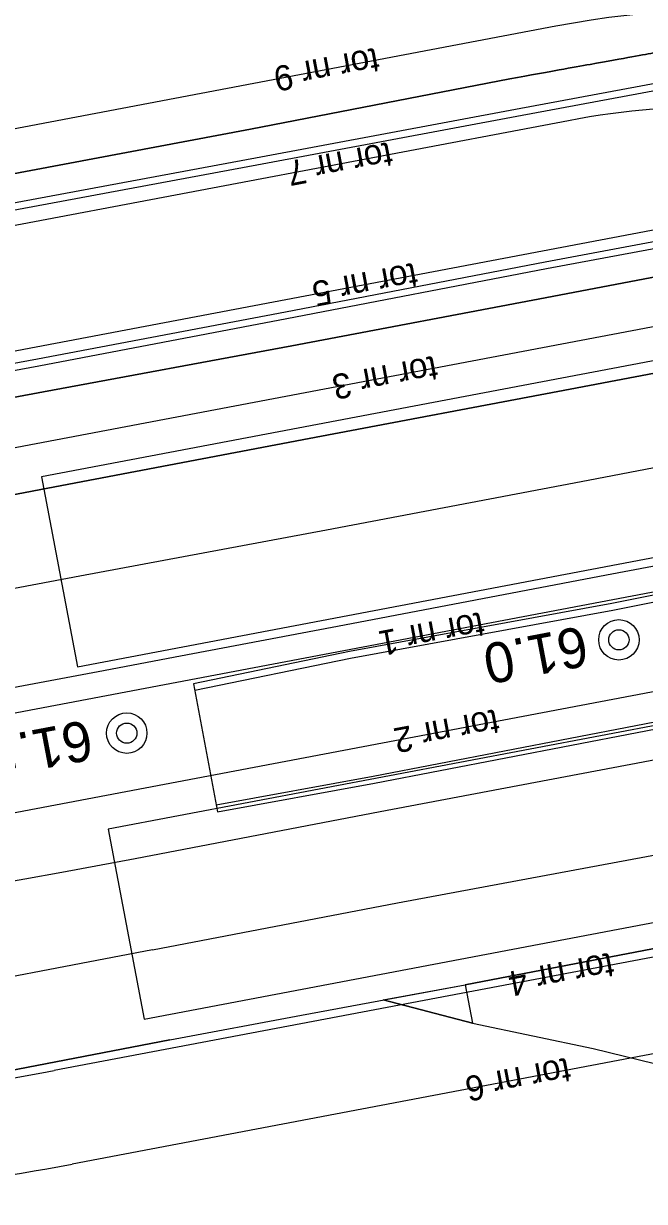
# Model space of a CAD drawing. Extents: x 6541740 to 6566395, y 5525066 to 5530361.
# Drawn here: x 6564269.3 to 6564300.3, y 5527818.5 to 5527877.3 of the extents above; entities that cross this region are included whole.
import ezdxf

# ---------------------------------------------------------------- set-up
doc = ezdxf.new("R2010")
doc.units = 0
for name, color, linetype in [('Domyślna', 7, 'Continuous'), ('TOR_PRZEK_P-pomoc', 7, 'Continuous'), ('TOR_PS_OPIS_O-opisy odwodnienia', 7, 'Continuous'), ('TOR_PS_T-rowy otwarte nieumocnione', 7, 'Continuous'), ('TOR_PS_T-rozjazdy projektowane', 7, 'Continuous'), ('TOR_PS_T-umocnienia skarp', 7, 'Continuous'), ('TOR_RAMKI-ramka+tabelka 1', 7, 'Continuous')]:
    doc.layers.add(name, color=color, linetype=linetype)

# ---------------------------------------------------------------- blocks, each defined once
blk = doc.blocks.new('4010_1')
at = {"layer": 'Domyślna'}
for radius in [0.75, 0.375]:
    blk.add_circle((0, 0), radius, dxfattribs=at)

msp = doc.modelspace()

# ---------------------------------------------------------------- linework, layer by layer
at = {"layer": 'TOR_PRZEK_P-pomoc'}
for p, q in [((6564305.483, 5527861.328), (6564270.2, 5527854.64)), ((6564270.2, 5527854.64), (6564271.997, 5527845.159)), ((6564271.997, 5527845.159), (6564321.122, 5527854.471)), ((6564322.659, 5527846.365), (6564273.534, 5527837.053)), ((6564273.534, 5527837.053), (6564275.331, 5527827.572)), ((6564275.331, 5527827.572), (6564324.456, 5527836.884))]:
    msp.add_line(p, q, dxfattribs=at)
at = {"layer": 'TOR_PS_T-rowy otwarte nieumocnione'}
for p, q in [((6564283.177, 5527827.776), (6564291.348, 5527829.277)), ((6564283.177, 5527827.776), (6564291.348, 5527829.277)), ((6564283.177, 5527827.776), (6564291.348, 5527829.277)), ((6564287.262, 5527828.527), (6564291.708, 5527827.363)), ((6564287.262, 5527828.527), (6564291.708, 5527827.363)), ((6564297.731, 5527826.114), (6564304.927, 5527824.331)), ((6564297.731, 5527826.114), (6564304.927, 5527824.331))]:
    msp.add_line(p, q, dxfattribs=at)
for points in [[(6564280.637, 5527871.981), (6564293.582, 5527874.503)], [(6564293.582, 5527874.503), (6564280.637, 5527871.981)], [(6564219.264, 5527860.37), (6564231.608, 5527862.708), (6564243.769, 5527865.002), (6564256.049, 5527867.324), (6564268.257, 5527869.659), (6564280.635, 5527871.993)], [(6564280.635, 5527871.993), (6564268.257, 5527869.659), (6564256.049, 5527867.324), (6564243.769, 5527865.002), (6564231.608, 5527862.708), (6564219.264, 5527860.37)], [(6564282.69, 5527861.179), (6564295.682, 5527863.632), (6564308.08, 5527865.992), (6564312.45, 5527866.828)], [(6564312.45, 5527866.828), (6564308.08, 5527865.992), (6564295.682, 5527863.632), (6564282.69, 5527861.179)], [(6564313.333, 5527862.186), (6564308.947, 5527861.355), (6564296.589, 5527859.016), (6564283.561, 5527856.55)], [(6564283.561, 5527856.55), (6564296.589, 5527859.016), (6564308.947, 5527861.355), (6564313.333, 5527862.186)], [(6564221.097, 5527850.589), (6564233.487, 5527852.571), (6564245.8, 5527854.356), (6564258.096, 5527856.604), (6564270.3, 5527858.869), (6564282.69, 5527861.179)], [(6564282.69, 5527861.179), (6564270.3, 5527858.869), (6564258.096, 5527856.604), (6564245.8, 5527854.356), (6564233.487, 5527852.571), (6564221.097, 5527850.589)], [(6564314.197, 5527857.644), (6564309.79, 5527856.811), (6564297.479, 5527854.451), (6564284.434, 5527851.98)], [(6564283.561, 5527856.551), (6564271.219, 5527854.21), (6564259.001, 5527851.879), (6564246.699, 5527849.608), (6564234.397, 5527847.608), (6564222.051, 5527845.622)], [(6564222.051, 5527845.622), (6564234.397, 5527847.608), (6564246.699, 5527849.608), (6564259.001, 5527851.879), (6564271.219, 5527854.21), (6564283.561, 5527856.551)], [(6564315.103, 5527852.879), (6564314.781, 5527852.817), (6564310.688, 5527852.045), (6564298.403, 5527849.728), (6564285.329, 5527847.24), (6564285.329, 5527847.24), (6564277.136, 5527845.679), (6564273.037, 5527844.907), (6564273.037, 5527844.907), (6564260.761, 5527842.609)], [(6564284.434, 5527851.977), (6564272.117, 5527849.674), (6564259.856, 5527847.36), (6564247.576, 5527844.979), (6564235.32, 5527842.629), (6564223.062, 5527840.283)], [(6564316.871, 5527843.581), (6564312.435, 5527842.735), (6564312.435, 5527842.735), (6564300.225, 5527840.4), (6564300.225, 5527840.4), (6564287.1, 5527837.914), (6564287.1, 5527837.914), (6564274.871, 5527835.571), (6564274.871, 5527835.571), (6564271.209, 5527834.886), (6564269.377, 5527834.554), (6564266.625, 5527834.074)], [(6564275.747, 5527831.024), (6564287.97, 5527833.37), (6564301.115, 5527835.828), (6564311.332, 5527837.75), (6564317.758, 5527838.922)], [(6564291.348, 5527829.277), (6564302.002, 5527831.323)], [(6564291.348, 5527829.277), (6564302.002, 5527831.323)], [(6564302.002, 5527831.323), (6564291.348, 5527829.277)], [(6564275.747, 5527831.024), (6564263.402, 5527828.668)], [(6564276.605, 5527826.533), (6564283.177, 5527827.776)], [(6564276.605, 5527826.533), (6564283.177, 5527827.776)], [(6564276.605, 5527826.533), (6564283.177, 5527827.776)], [(6564291.708, 5527827.363), (6564297.731, 5527826.114)], [(6564291.708, 5527827.363), (6564297.731, 5527826.114)], [(6564248.622, 5527821.135), (6564252.021, 5527821.794), (6564264.254, 5527824.159), (6564276.605, 5527826.533)], [(6564248.622, 5527821.135), (6564252.021, 5527821.794), (6564264.254, 5527824.159), (6564276.605, 5527826.533)], [(6564276.605, 5527826.533), (6564264.254, 5527824.159), (6564252.021, 5527821.794), (6564248.622, 5527821.135)]]:
    msp.add_lwpolyline(points, dxfattribs=at)
msp.add_lwpolyline([(6564287.262, 5527828.527), (6564291.348, 5527829.277), (6564291.708, 5527827.363)], close=True, dxfattribs=at)
for points in [[(6564293.582, 5527874.503), (6564295.669, 5527874.877), (6564297.756, 5527875.251), (6564299.843, 5527875.625), (6564300.887, 5527875.812), (6564301.918, 5527876.065), (6564302.957, 5527876.275), (6564303.477, 5527876.38), (6564303.998, 5527876.476), (6564304.521, 5527876.567), (6564305.043, 5527876.658), (6564305.571, 5527876.713), (6564306.104, 5527876.747), (6564306.287, 5527876.759), (6564306.47, 5527876.763), (6564306.656, 5527876.755), (6564306.842, 5527876.748), (6564307.029, 5527876.738), (6564307.215, 5527876.725), (6564307.589, 5527876.701), (6564307.965, 5527876.664), (6564308.338, 5527876.642), (6564308.711, 5527876.621), (6564309.079, 5527876.628), (6564309.451, 5527876.612), (6564309.823, 5527876.595), (6564310.195, 5527876.584), (6564310.572, 5527876.538), (6564310.583, 5527876.536), (6564310.594, 5527876.535), (6564310.605, 5527876.534)], [(6564310.605, 5527876.534), (6564310.594, 5527876.535), (6564310.583, 5527876.536), (6564310.572, 5527876.538), (6564310.195, 5527876.584), (6564309.823, 5527876.595), (6564309.451, 5527876.612), (6564309.079, 5527876.628), (6564308.711, 5527876.621), (6564308.338, 5527876.642), (6564307.965, 5527876.664), (6564307.589, 5527876.701), (6564307.215, 5527876.725), (6564307.029, 5527876.738), (6564306.842, 5527876.748), (6564306.656, 5527876.755), (6564306.47, 5527876.763), (6564306.287, 5527876.759), (6564306.104, 5527876.747), (6564305.571, 5527876.713), (6564305.043, 5527876.658), (6564304.521, 5527876.567), (6564303.998, 5527876.476), (6564303.477, 5527876.38), (6564302.957, 5527876.275), (6564301.918, 5527876.065), (6564300.887, 5527875.812), (6564299.843, 5527875.625), (6564297.756, 5527875.251), (6564295.669, 5527874.877), (6564293.582, 5527874.503)]]:
    msp.add_open_spline(points, degree=3, dxfattribs=at)
at = {"layer": 'TOR_PS_T-rozjazdy projektowane'}
for p, q in [((6564295.877, 5527877.126), (6564252.315, 5527868.869)), ((6564296.504, 5527872.41), (6564253.227, 5527864.207)), ((6564309.189, 5527868.554), (6564250.008, 5527857.336)), ((6564391.995, 5527866.185), (6564120.868, 5527814.792)), ((6564307.876, 5527863.472), (6564253.258, 5527853.119)), ((6564348.749, 5527853), (6564250.498, 5527834.377)), ((6564347.317, 5527839.498), (6564270.841, 5527825.001)), ((6564342.783, 5527833.804), (6564271.726, 5527820.334))]:
    msp.add_line(p, q, dxfattribs=at)
for centre, major_axis, start_param, end_param in [((6564445.052, 5527090.139), (-149.176, 786.986), 6.140318, 6.283185), ((6564417.558, 5527233.782), (-121.054, 638.628), 6.178427, 6.283186), ((6563950.514, 5529514.91), (-320.327, 1689.908), 3.093771, 3.141593), ((6563951.399, 5529510.243), (-320.327, 1689.908), 3.093849, 3.141593)]:
    msp.add_ellipse(centre, major_axis=major_axis, ratio=0.25, start_param=start_param, end_param=end_param, dxfattribs=at)
at = {"layer": 'TOR_PS_T-umocnienia skarp'}
for p, q in [((6564285.566, 5527845.914), (6564277.786, 5527844.312)), ((6564285.632, 5527845.57), (6564277.852, 5527843.968)), ((6564278.916, 5527838.261), (6564286.761, 5527839.695)), ((6564278.981, 5527837.917), (6564286.826, 5527839.352))]:
    msp.add_line(p, q, dxfattribs=at)
for points in [[(6564310.905, 5527874.968), (6564306.368, 5527875.29), (6564293.862, 5527872.965), (6564280.878, 5527870.536)], [(6564310.965, 5527874.623), (6564306.43, 5527874.946), (6564293.928, 5527872.621), (6564280.943, 5527870.192)], [(6564280.878, 5527870.536), (6564268.543, 5527868.236), (6564256.326, 5527865.932), (6564244.04, 5527863.59), (6564237.921, 5527862.466)], [(6564280.943, 5527870.192), (6564268.608, 5527867.892), (6564256.391, 5527865.588), (6564244.106, 5527863.246), (6564237.986, 5527862.122)], [(6564282.386, 5527862.876), (6564295.34, 5527865.373), (6564307.765, 5527867.693), (6564312.118, 5527868.577)], [(6564282.451, 5527862.532), (6564295.405, 5527865.029), (6564307.83, 5527867.349), (6564312.183, 5527868.233)], [(6564239.309, 5527855.074), (6564245.48, 5527855.982), (6564257.776, 5527858.264), (6564270.004, 5527860.527), (6564282.386, 5527862.875)], [(6564239.373, 5527854.73), (6564245.544, 5527855.638), (6564257.841, 5527857.92), (6564270.069, 5527860.183), (6564282.451, 5527862.531)], [(6564315.351, 5527851.576), (6564310.927, 5527850.751), (6564298.66, 5527848.316), (6564285.567, 5527845.914)], [(6564315.416, 5527851.232), (6564310.992, 5527850.407), (6564298.725, 5527847.972), (6564285.632, 5527845.57)], [(6564286.761, 5527839.695), (6564299.871, 5527842.217), (6564312.071, 5527844.583), (6564316.525, 5527845.404)], [(6564286.826, 5527839.352), (6564299.936, 5527841.873), (6564312.136, 5527844.239), (6564316.59, 5527845.06)], [(6564277.787, 5527844.312), (6564278.981, 5527837.916)]]:
    msp.add_lwpolyline(points, dxfattribs=at)

# ---------------------------------------------------------------- block references
at = {"layer": 'TOR_RAMKI-ramka+tabelka 1', "xscale": 1.345963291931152, "yscale": 1.345963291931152}
for p in [(6564299.02, 5527846.5), (6564274.457, 5527841.845)]:
    msp.add_blockref('4010_1', p, dxfattribs=at)

# ---------------------------------------------------------------- texts
at = {"layer": 'TOR_PS_OPIS_O-opisy odwodnienia'}
for s, p in [('tor nr 9', (6564286.915, 5527876.063)), ('tor nr 7', (6564287.573, 5527871.354)), ('tor nr 5', (6564288.829, 5527865.331)), ('tor nr 3', (6564289.83, 5527860.687)), ('tor nr 1', (6564292.157, 5527847.897)), ('tor nr 2', (6564292.9, 5527843.05)), ('tor nr 4', (6564298.622, 5527830.904)), ('tor nr 6', (6564296.47, 5527825.661))]:
    msp.add_text(s, height=1.25, rotation=190.73324, dxfattribs=at).set_placement(p)
at = {"layer": 'TOR_RAMKI-ramka+tabelka 1'}
for s, p in [('61.0', (6564297.244, 5527847.207)), ('61.1', (6564272.522, 5527842.521))]:
    msp.add_text(s, height=2, rotation=190.76907, dxfattribs=at).set_placement(p)

doc.saveas('drawing.dxf')
